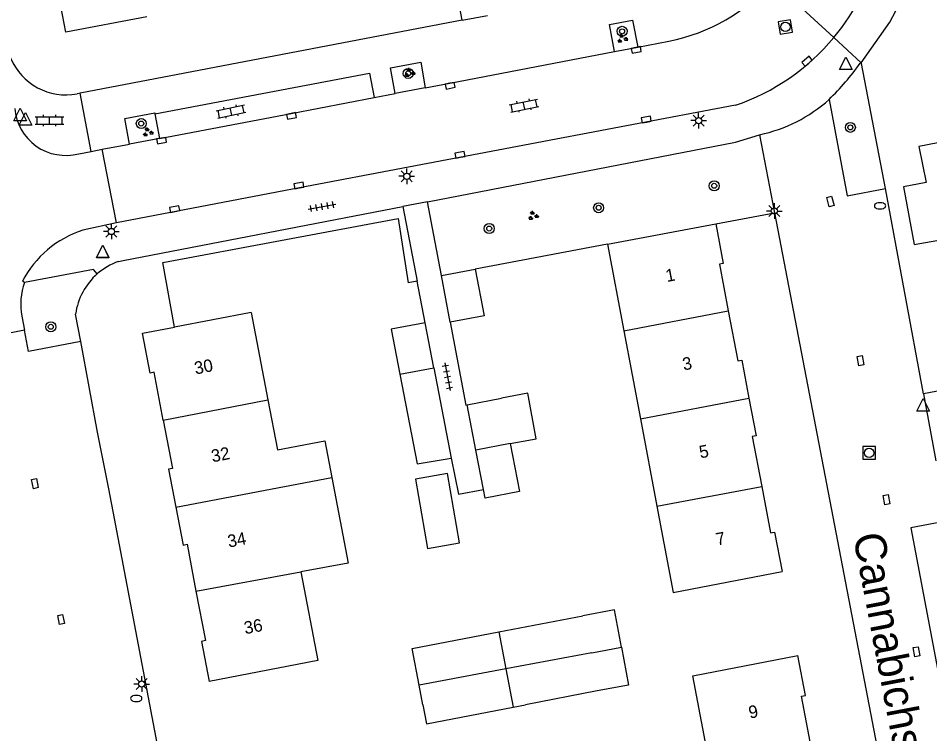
# Model space of a CAD drawing. Extents: x 132999 to 136000, y 398499 to 400501.
# Drawn here: x 133616.6 to 133689.5, y 398997.7 to 399054.8 of the extents above; entities that cross this region are included whole.
import ezdxf

# ---------------------------------------------------------------- set-up
doc = ezdxf.new("R2010")
doc.units = 0
for name, color, linetype in [('gg-afsc-erfafscheiding', 7, 'Continuous'), ('gg-afsc-hekwerk', 7, 'Continuous'), ('gg-afsc-muur', 7, 'Continuous'), ('gg-anno-huisnummerreeks BGT', 7, 'Continuous'), ('gg-anno-openbare ruimte label', 7, 'Continuous'), ('gg-bbg-bijgebouw', 7, 'Continuous'), ('gg-bbg-gedigitaliseerde bebouwing', 7, 'Continuous'), ('gg-bbg-gedigitaliseerde bijgebouw', 7, 'Continuous'), ('gg-bbg-hoofdgebouw', 7, 'Continuous'), ('gg-bbg-tussenscheiding', 7, 'Continuous'), ('gg-knt-verharding', 7, 'Continuous'), ('gg-knt-verharding nz', 7, 'Continuous'), ('gt-grn-vlakafsluiter', 7, 'Continuous'), ('gt-grn-weggrens', 7, 'Continuous'), ('gt-symb-boom', 7, 'Continuous'), ('gt-symb-brandkraan', 7, 'Continuous'), ('gt-symb-groenvak', 7, 'Continuous'), ('gt-symb-klinker verharding', 7, 'Continuous'), ('gt-symb-kolk', 7, 'Continuous'), ('gt-symb-kolk center center', 7, 'Continuous'), ('gt-symb-lichtmast', 7, 'Continuous'), ('gt-symb-rioolschacht', 7, 'Continuous'), ('gt-symb-tegel verharding', 7, 'Continuous'), ('gt-symb-waterafsluiter', 7, 'Continuous')]:
    doc.layers.add(name, color=color, linetype=linetype)

# ---------------------------------------------------------------- blocks, each defined once
blk = doc.blocks.new('gt0-KOLKCC')
at = {"layer": 'gt-symb-kolk center center'}
blk.add_lwpolyline([(-0.375, 0.2), (0.375, 0.2), (0.375, -0.2), (-0.375, -0.2)], close=True, dxfattribs=at)
blk = doc.blocks.new('gt0-WAFSL')
at = {"layer": 'gt-symb-waterafsluiter'}
for p, q in [((-0.5, -0.333), (0, 0.667)), ((0, 0.667), (0.5, -0.333)), ((0.5, -0.333), (-0.5, -0.333))]:
    blk.add_line(p, q, dxfattribs=at)
blk = doc.blocks.new('gt0-KOLK')
at = {"layer": 'gt-symb-kolk'}
blk.add_lwpolyline([(0, 0), (0.375, 0), (0.375, 0.4), (-0.375, 0.4), (-0.375, 0), (0, 0)], dxfattribs=at)
blk = doc.blocks.new('gt0-BOOM')
at = {"layer": 'gt-symb-boom'}
for radius in [0.4, 0.2]:
    blk.add_circle((0, 0), radius, dxfattribs=at)
blk = doc.blocks.new('gt0-BR')
at = {"layer": 'gt-symb-brandkraan'}
for centre, radius, start, end in [((-0.244, 0), 0.206, 107.56694, 252.43307), ((0.599, -2.664), 3, 106.89205, 107.56694), ((0, -0.691), 0.938, 73.10799, 106.89205), ((-0.599, -2.664), 3, 72.43309, 73.10799), ((0.244, 0), 0.206, 287.56695, 72.43309), ((0.599, 2.664), 3, 252.43307, 253.10797), ((0, 0.691), 0.938, 253.10797, 286.89206), ((-0.599, 2.664), 3, 286.89206, 287.56695)]:
    blk.add_arc(centre, radius, start, end, dxfattribs=at)
blk = doc.blocks.new('gt0-RS')
at = {"layer": 'gt-symb-rioolschacht'}
blk.add_lwpolyline([(-0.5, -0.5), (0.5, -0.5), (0.5, 0.5), (-0.5, 0.5)], close=True, dxfattribs=at)
blk.add_circle((0, 0), 0.375, dxfattribs=at)
blk = doc.blocks.new('gt0-GRVAK')
at = {"layer": 'gt-symb-groenvak'}
for p, q in [((-0.11, 0.189), (-0.228, 0.24)), ((-0.182, 0.153), (0.088, 0.153)), ((-0.091, 0.211), (-0.156, 0.322)), ((-0.047, 0.214), (-0.047, 0.393)), ((-0.004, 0.211), (0.061, 0.322)), ((0.015, 0.189), (0.133, 0.24)), ((0.262, -0.052), (0.197, 0.059)), ((0.305, -0.049), (0.305, 0.13)), ((0.349, -0.052), (0.414, 0.059)), ((-0.245, -0.228), (-0.363, -0.177)), ((-0.318, -0.264), (-0.047, -0.264)), ((-0.226, -0.206), (-0.291, -0.095)), ((-0.183, -0.203), (-0.183, -0.024)), ((-0.139, -0.206), (-0.074, -0.095)), ((-0.12, -0.228), (-0.002, -0.177)), ((0.243, -0.074), (0.125, -0.023)), ((0.17, -0.11), (0.441, -0.11)), ((0.368, -0.074), (0.486, -0.023))]:
    blk.add_line(p, q, dxfattribs=at)
blk = doc.blocks.new('gt0-LMAST')
at = {"layer": 'gt-symb-lichtmast'}
for p, q in [((-0.182, 0.173), (-0.447, 0.438)), ((-0.005, 0.246), (-0.005, 0.621)), ((0.172, 0.173), (0.437, 0.438)), ((-0.255, -0.004), (-0.63, -0.004)), ((-0.182, -0.181), (-0.447, -0.446)), ((-0.005, -0.254), (-0.005, -0.629)), ((0.437, -0.446), (0.172, -0.181)), ((0.245, -0.004), (0.62, -0.004))]:
    blk.add_line(p, q, dxfattribs=at)
blk.add_circle((-0.005, -0.004), 0.25, dxfattribs=at)
blk = doc.blocks.new('gt0-KL1')
at = {"layer": 'gt-symb-klinker verharding'}
for p, q in [((-1.15, 0.3), (1.15, 0.3)), ((-1, -0.3), (-1, 0.3)), ((-0.5, 0.3), (-0.5, 0.45)), ((0, -0.3), (0, 0.3)), ((0.5, 0.3), (0.5, 0.45)), ((1, -0.3), (1, 0.3)), ((-1.15, -0.3), (1.15, -0.3)), ((-0.5, -0.45), (-0.5, -0.3)), ((0.5, -0.45), (0.5, -0.3))]:
    blk.add_line(p, q, dxfattribs=at)
blk = doc.blocks.new('gt0-TEG1')
at = {"layer": 'gt-symb-tegel verharding'}
for p, q in [((-1.125, 0), (1.125, 0)), ((-0.9, -0.25), (-0.9, 0.25)), ((-0.45, -0.25), (-0.45, 0.25)), ((0, -0.25), (0, 0.25)), ((0.45, -0.25), (0.45, 0.25)), ((0.9, -0.25), (0.9, 0.25))]:
    blk.add_line(p, q, dxfattribs=at)

msp = doc.modelspace()

# ---------------------------------------------------------------- linework, layer by layer
at = {"layer": 'gg-afsc-erfafscheiding'}
msp.add_line((133652.09, 399054.687), (133648.955, 399071.088), dxfattribs=at)
for points in [[(133651.147, 399030.556), (133652.395, 399023.939), (133652.503, 399023.959)], [(133651.212, 399019.687), (133651.812, 399016.816), (133653.813, 399017.193)]]:
    msp.add_lwpolyline(points, dxfattribs=at)
at = {"layer": 'gg-afsc-hekwerk'}
msp.add_line((133648.513, 399033.837), (133647.796, 399033.701), dxfattribs=at)
msp.add_lwpolyline([(133629.118, 399030.178), (133628.18, 399035.338), (133646.978, 399038.839), (133647.796, 399033.701)], dxfattribs=at)
at = {"layer": 'gg-afsc-muur'}
for p, q in [((133663.71, 399036.79), (133653.146, 399034.799)), ((133649.14, 399030.523), (133648.513, 399033.837))]:
    msp.add_line(p, q, dxfattribs=at)
msp.add_lwpolyline([(133683.99, 399051.29), (133686.262, 399054.525), (133687.976, 399057.792)], dxfattribs=at)
at = {"layer": 'gg-bbg-bijgebouw'}
for p, q in [((133650.443, 399034.29), (133653.146, 399034.799)), ((133651.147, 399030.556), (133650.443, 399034.29)), ((133649.14, 399030.523), (133646.417, 399030.003)), ((133649.828, 399026.925), (133649.14, 399030.523)), ((133649.828, 399026.925), (133651.212, 399019.687))]:
    msp.add_line(p, q, dxfattribs=at)
msp.add_lwpolyline([(133653.146, 399034.799), (133653.849, 399031.065), (133651.147, 399030.556)], dxfattribs=at)
at = {"layer": 'gg-bbg-gedigitaliseerde bebouwing'}
for p, q in [((133663.71, 399036.79), (133665.017, 399029.863)), ((133665.017, 399029.863), (133666.342, 399022.843)), ((133666.342, 399022.843), (133667.658, 399015.872)), ((133641.139, 399021.091), (133641.695, 399018.142))]:
    msp.add_line(p, q, dxfattribs=at)
for points in [[(133641.695, 399018.142), (133642.982, 399011.318), (133639.218, 399010.608)], [(133667.658, 399015.872), (133668.96, 399008.975), (133677.66, 399010.64)], [(133639.218, 399010.608), (133640.579, 399003.534), (133631.89, 399001.86)], [(133671.91, 398995.024), (133670.52, 399002.318), (133678.93, 399003.94)]]:
    msp.add_lwpolyline(points, dxfattribs=at)
at = {"layer": 'gg-bbg-gedigitaliseerde bijgebouw'}
for p, q in [((133646.417, 399030.003), (133647.114, 399026.4)), ((133652.503, 399023.959), (133655.229, 399024.488)), ((133653.204, 399020.341), (133652.503, 399023.959)), ((133653.813, 399017.193), (133653.204, 399020.341)), ((133655.026, 399005.816), (133661.748, 399007.108)), ((133648.958, 399000), (133648.659, 399001.553)), ((133662.876, 399001.099), (133657.158, 399000)), ((133656.163, 398999.809), (133657.158, 399000))]:
    msp.add_line(p, q, dxfattribs=at)
for points in [[(133647.114, 399026.4), (133648.499, 399019.247), (133651.212, 399019.687)], [(133655.931, 399020.861), (133658.022, 399021.255), (133657.337, 399024.885), (133655.229, 399024.488)], [(133655.931, 399020.861), (133656.67, 399017.045), (133653.944, 399016.517), (133653.813, 399017.193)], [(133649.32, 399012.482), (133651.878, 399012.925), (133650.918, 399018.468), (133648.36, 399018.025), (133649.32, 399012.482)], [(133664.832, 399004.598), (133664.269, 399007.583), (133661.748, 399007.108)], [(133648.659, 399001.553), (133648.096, 399004.484), (133655.026, 399005.816)], [(133664.832, 399004.598), (133665.402, 399001.575), (133662.876, 399001.099)], [(133648.958, 399000), (133649.25, 398998.48), (133656.163, 398999.809)]]:
    msp.add_lwpolyline(points, dxfattribs=at)
at = {"layer": 'gg-bbg-hoofdgebouw'}
for p, q in [((133663.71, 399036.79), (133672.36, 399038.42)), ((133635.23, 399031.34), (133629.118, 399030.178)), ((133635.23, 399031.34), (133636.567, 399024.359))]:
    msp.add_line(p, q, dxfattribs=at)
for points in [[(133626.892, 399054.969), (133620.43, 399053.73), (133618.83, 399062.07)], [(133693.786, 399042.582), (133693.262, 399045.518), (133688.592, 399044.595), (133689.177, 399041.726), (133687.36, 399041.365), (133688.225, 399036.784), (133690.027, 399037.085)], [(133672.36, 399038.42), (133672.96, 399035.26), (133672.65, 399035.2), (133673.359, 399031.477)], [(133673.359, 399031.477), (133674.12, 399027.48), (133674.44, 399027.54), (133675.014, 399024.495)], [(133628.215, 399022.744), (133627.48, 399026.56), (133627.17, 399026.49), (133626.55, 399029.69), (133629.118, 399030.178)], [(133636.567, 399024.359), (133637.333, 399020.361), (133641.139, 399021.091)], [(133675.014, 399024.495), (133675.58, 399021.49), (133675.27, 399021.43), (133676.034, 399017.434)], [(133628.215, 399022.744), (133628.96, 399018.88), (133628.64, 399018.82), (133629.228, 399015.776)], [(133676.034, 399017.434), (133676.74, 399013.74), (133677.05, 399013.8), (133677.66, 399010.64)], [(133629.228, 399015.776), (133629.81, 399012.76), (133630.12, 399012.82), (133630.828, 399009.086)], [(133630.828, 399009.086), (133631.58, 399005.12), (133631.26, 399005.06), (133631.89, 399001.86)], [(133680.012, 398996.47), (133679.21, 399000.69), (133679.53, 399000.75), (133678.93, 399003.94)]]:
    msp.add_lwpolyline(points, dxfattribs=at)
at = {"layer": 'gg-bbg-tussenscheiding'}
for p, q in [((133665.017, 399029.863), (133673.359, 399031.477)), ((133647.114, 399026.4), (133649.828, 399026.925)), ((133628.215, 399022.744), (133636.567, 399024.359)), ((133666.342, 399022.843), (133675.014, 399024.495)), ((133655.931, 399020.861), (133653.204, 399020.341)), ((133637.906, 399017.428), (133641.695, 399018.142)), ((133629.228, 399015.776), (133637.906, 399017.428)), ((133667.658, 399015.872), (133676.034, 399017.434)), ((133630.828, 399009.086), (133639.218, 399010.608)), ((133655.026, 399005.816), (133655.586, 399002.857)), ((133662.455, 399004.15), (133655.586, 399002.857)), ((133662.455, 399004.15), (133664.832, 399004.598)), ((133655.586, 399002.857), (133648.659, 399001.553)), ((133655.586, 399002.857), (133656.163, 398999.809))]:
    msp.add_line(p, q, dxfattribs=at)
at = {"layer": 'gg-knt-verharding'}
for p, q in [((133652.09, 399054.687), (133621.568, 399048.853)), ((133666.124, 399052.548), (133668.621, 399053.011)), ((133664.274, 399052.194), (133666.124, 399052.548)), ((133684.016, 399051.22), (133683.99, 399051.29)), ((133684.016, 399051.22), (133683.905, 399051.263)), ((133685.923, 399041.234), (133684.016, 399051.22)), ((133649.138, 399049.291), (133646.734, 399048.833)), ((133621.568, 399048.853), (133621.336, 399048.809)), ((133622.463, 399044.21), (133621.568, 399048.853)), ((133645.068, 399048.511), (133646.734, 399048.833)), ((133627.547, 399047.221), (133627.905, 399045.246)), ((133675.86, 399045.54), (133677.057, 399039.305)), ((133623.335, 399044.376), (133625.526, 399044.795)), ((133627.905, 399045.246), (133625.526, 399044.795)), ((133621.472, 399044.026), (133622.463, 399044.21)), ((133622.463, 399044.21), (133623.335, 399044.376)), ((133624.475, 399038.509), (133623.335, 399044.376)), ((133688.971, 399024.847), (133685.923, 399041.234)), ((133625.007, 399035.486), (133647.367, 399039.809)), ((133647.367, 399039.809), (133648.513, 399033.837)), ((133650.443, 399034.29), (133649.317, 399040.186)), ((133677.057, 399039.305), (133691.888, 398962.043)), ((133624.475, 399038.509), (133621.792, 399037.908)), ((133624.632, 399035.413), (133625.007, 399035.486)), ((133617.136, 399033.743), (133616.967, 399033.83)), ((133616.904, 399031.04), (133617.116, 399029.935)), ((133621.625, 399029.027), (133621.209, 399031.212)), ((133617.116, 399029.935), (133610.154, 399028.545))]:
    msp.add_line(p, q, dxfattribs=at)
for points in [[(133664.274, 399052.194), (133663.872, 399054.349), (133665.722, 399054.697), (133666.124, 399052.548)], [(133649.138, 399049.291), (133651.104, 399049.656), (133664.274, 399052.194)], [(133646.734, 399048.833), (133646.366, 399050.887), (133648.796, 399051.338), (133649.138, 399049.291)], [(133627.547, 399047.221), (133644.698, 399050.467), (133645.068, 399048.511)], [(133673.933, 399047.893), (133639.09, 399041.295), (133624.475, 399038.509)], [(133681.415, 399048.362), (133682.852, 399040.651), (133685.923, 399041.234)], [(133625.526, 399044.795), (133625.133, 399046.831), (133627.533, 399047.3), (133627.547, 399047.221)], [(133649.317, 399040.186), (133673.95, 399044.95), (133675.86, 399045.54)], [(133757.221, 399037.835), (133751.806, 399036.833), (133699.409, 399026.818), (133688.971, 399024.847)], [(133622.94, 399034.42), (133622.64, 399034.783), (133617.136, 399033.743)], [(133621.625, 399029.027), (133617.445, 399028.223), (133617.116, 399029.935)], [(133631.467, 398977.307), (133624.325, 399014.892), (133623.875, 399017.246), (133622.973, 399021.78), (133621.625, 399029.027)], [(133690.902, 399014.686), (133687.948, 399014.133), (133691.454, 398995.556), (133694.535, 398996.143)]]:
    msp.add_lwpolyline(points, dxfattribs=at)
for centre, radius, start, end in [((133668.22, 399064.585), 17.646, 320.3078, 346.82171), ((133665.626, 399067.803), 15.093, 281.44617, 318.53659), ((133668.229, 399064.585), 17.64, 288.86678, 320.28988), ((133620.441, 399053.509), 4.784, 202.56427, 280.7815), ((133666.696, 399063.514), 21.124, 314.16787, 324.55152), ((133620.416, 399047.961), 4.074, 184.41967, 285.02129), ((133673.427, 399057.208), 11.919, 281.77873, 312.08339), ((133624.31, 399030.035), 8.266, 107.73731, 152.67044), ((133626.381, 399030.495), 5.219, 109.57478, 131.24081), ((133626.381, 399030.492), 5.222, 131.2223, 172.07612), ((133622.273, 399031.941), 5.444, 160.66625, 189.52234)]:
    msp.add_arc(centre, radius, start, end, dxfattribs=at)
at = {"layer": 'gg-knt-verharding nz'}
msp.add_lwpolyline([(133627.905, 399045.246), (133638.425, 399047.235), (133645.068, 399048.511)], dxfattribs=at)
at = {"layer": 'gt-grn-vlakafsluiter'}
msp.add_line((133672.36, 399038.42), (133677.057, 399039.305), dxfattribs=at)
at = {"layer": 'gt-grn-weggrens'}
for p, q in [((133676.936, 399057.81), (133681.799, 399053.315)), ((133652.09, 399054.687), (133654.115, 399055.074)), ((133681.799, 399053.315), (133683.99, 399051.29)), ((133649.317, 399040.186), (133647.367, 399039.809)), ((133688.971, 399024.847), (133689.946, 399019.489))]:
    msp.add_line(p, q, dxfattribs=at)

# ---------------------------------------------------------------- block references
at = {"layer": 'gt-symb-boom'}
for p in [(133664.876, 399053.803), (133647.79, 399050.437), (133626.46, 399046.434), (133683.115, 399046.129), (133619.231, 399030.197)]:
    msp.add_blockref('gt0-BOOM', p, dxfattribs=at)
for p, rotation in [((133672.239, 399041.46), -79.21838326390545), ((133663.005, 399039.707), -79.21838326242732), ((133654.261, 399038.047), -79.21838326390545)]:
    msp.add_blockref('gt0-BOOM', p, dxfattribs=dict(at, rotation=rotation))
at = {"layer": 'gt-symb-brandkraan'}
for p in [(133685.488, 399039.861), (133626.061, 399000.5)]:
    msp.add_blockref('gt0-BR', p, dxfattribs=at)
at = {"layer": 'gt-symb-groenvak'}
for p in [(133664.887, 399053.219), (133647.894, 399050.486), (133626.979, 399045.732), (133657.761, 399039.065)]:
    msp.add_blockref('gt0-GRVAK', p, dxfattribs=at)
at = {"layer": 'gt-symb-klinker verharding'}
for p, rotation in [((133657.044, 399047.872), 11.478482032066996), ((133633.633, 399047.396), 11.478482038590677)]:
    msp.add_blockref('gt0-KL1', p, dxfattribs=dict(at, rotation=rotation))
msp.add_blockref('gt0-KL1', (133619.135, 399046.683), dxfattribs=at)
at = {"layer": 'gt-symb-kolk'}
for p, rotation in [((133665.971, 399052.511), -169.39794170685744), ((133679.791, 399051.263), 40.943262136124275), ((133651.104, 399049.656), -169.45426563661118), ((133638.425, 399047.235), -169.285356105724), ((133666.843, 399046.558), 10.658361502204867), ((133628.053, 399045.27), -170.84860398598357), ((133651.969, 399043.736), 10.71464389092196), ((133639.09, 399041.295), 10.714643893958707), ((133629.164, 399039.406), 10.781616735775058)]:
    msp.add_blockref('gt0-KOLK', p, dxfattribs=dict(at, rotation=rotation))
at = {"layer": 'gt-symb-kolk center center'}
for p, rotation in [((133681.527, 399040.207), -74.54457444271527), ((133683.92, 399027.49), 100.17347409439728), ((133617.96, 399017.669), 101.82589709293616), ((133686.005, 399016.386), 100.39507596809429), ((133620.051, 399006.811), 101.30676713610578), ((133688.397, 399004.232), 100.65633662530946)]:
    msp.add_blockref('gt0-KOLKCC', p, dxfattribs=dict(at, rotation=rotation))
at = {"layer": 'gt-symb-lichtmast'}
for p in [(133671, 399046.669), (133647.68, 399042.227), (133677.053, 399039.446), (133624.081, 399037.814), (133626.504, 399001.656)]:
    msp.add_blockref('gt0-LMAST', p, dxfattribs=at)
at = {"layer": 'gt-symb-rioolschacht', "rotation": 99.09480498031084}
msp.add_blockref('gt0-RS', (133677.928, 399054.156), dxfattribs=at)
at = {"layer": 'gt-symb-rioolschacht'}
msp.add_blockref('gt0-RS', (133684.615, 399020.125), dxfattribs=at)
at = {"layer": 'gt-symb-tegel verharding'}
for p, rotation in [((133640.902, 399039.797), 10.017934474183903), ((133650.926, 399026.201), -79.34163849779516)]:
    msp.add_blockref('gt0-TEG1', p, dxfattribs=dict(at, rotation=rotation))
at = {"layer": 'gt-symb-waterafsluiter'}
for p in [(133682.757, 399051.076), (133616.786, 399046.991), (133617.213, 399046.644), (133623.379, 399036.058), (133623.378, 399036.04), (133688.933, 399023.799)]:
    msp.add_blockref('gt0-WAFSL', p, dxfattribs=at)

# ---------------------------------------------------------------- texts
at = {"layer": 'gg-anno-huisnummerreeks BGT'}
for s, rotation, p in [('1', 10.8, (133668.455, 399033.769)), ('30', 10.9, (133630.796, 399026.383)), ('3', 10.8, (133669.801, 399026.704)), ('5', 10.8, (133671.137, 399019.677)), ('32', 10.9, (133632.149, 399019.359)), ('34', 10.7, (133633.451, 399012.553)), ('7', 10.8, (133672.469, 399012.711)), ('36', 10.7, (133634.764, 399005.63)), ('9', 10.8, (133675.086, 398998.885))]:
    msp.add_text(s, height=1, rotation=rotation, dxfattribs=at).set_placement(p)
at = {"layer": 'gg-anno-openbare ruimte label'}
msp.add_text('Cannabichstraat', height=2.5, rotation=280.8, dxfattribs=at).set_placement((133683.319, 399013.509))

doc.saveas('drawing.dxf')
